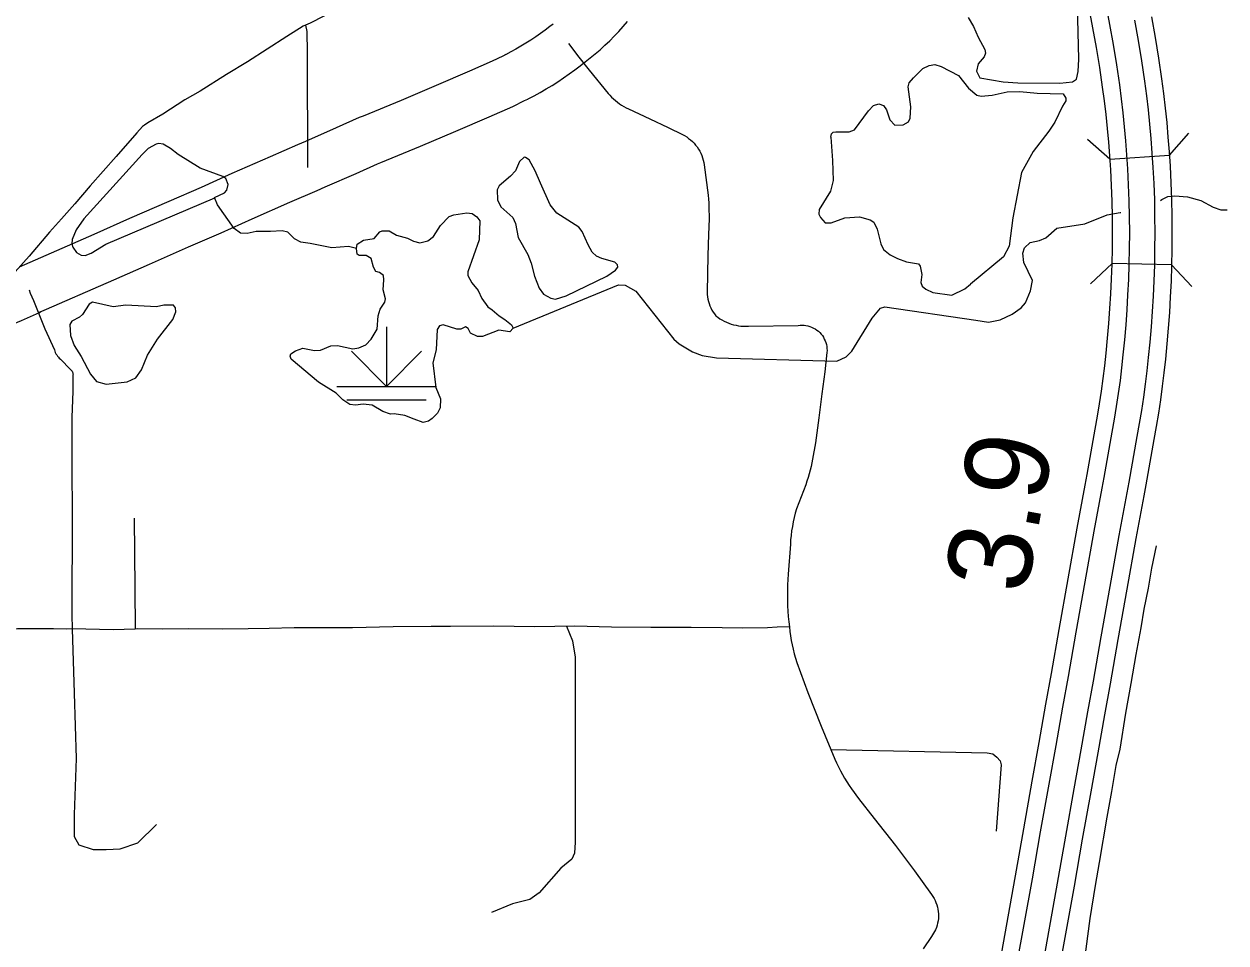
# Model space of a CAD drawing. Extents: x -19 to 366, y -4 to 359.
# Drawn here: x 154.857 to 156.004, y 184.705 to 185.581 of the extents above; entities that cross this region are included whole.
import ezdxf

# ---------------------------------------------------------------- set-up
doc = ezdxf.new("R2010")
doc.units = 0
for name, color, linetype in [('R_Contour Annot', 7, 'Continuous'), ('R_Exist Surface Annot', 7, 'Continuous'), ('R_ROW', 7, 'Continuous'), ('R_ROW Annot', 7, 'Continuous'), ('R_Temp Easement', 7, 'Continuous'), ('R_Water', 7, 'Continuous'), ('Sheet Fence', 7, 'Continuous'), ('T_Detection Zones', 7, 'Continuous'), ('T_Drafting', 7, 'Continuous'), ('T_Vehicle Path Lt Major', 7, 'Continuous'), ('T_Vehicle Path Lt Minor', 7, 'Continuous')]:
    doc.layers.add(name, color=color, linetype=linetype)

msp = doc.modelspace()

# ---------------------------------------------------------------- linework, layer by layer
at = {"layer": 'R_Contour Annot'}
for p, q in [((155.391, 185.5443), (155.3908, 185.5442)), ((155.3375, 185.5099), (155.338, 185.5101)), ((155.1365, 185.4227), (155.1365, 185.4227)), ((154.8723, 185.3069), (154.8708, 185.3061))]:
    msp.add_line(p, q, dxfattribs=at)
for points in [[(155.3616, 185.5814), (155.3586, 185.5791), (155.3541, 185.5757), (155.3496, 185.5724), (155.3451, 185.5692), (155.3404, 185.5661), (155.3357, 185.5632), (155.3309, 185.5603), (155.3261, 185.5575), (155.3212, 185.5548), (155.3161, 185.5521)], [(155.3908, 185.5442), (155.397, 185.5491), (155.4019, 185.553), (155.4066, 185.557), (155.4112, 185.5612), (155.4157, 185.5655), (155.4201, 185.5699), (155.4244, 185.5744), (155.4285, 185.579), (155.4326, 185.5838)], [(155.3165, 185.5523), (155.3137, 185.5509), (155.3034, 185.546), (155.2818, 185.5365), (155.2501, 185.5228), (155.2167, 185.5084), (155.1804, 185.4935), (155.1766, 185.4922), (155.1545, 185.4823), (155.1251, 185.4694), (155.1177, 185.4662)], [(155.338, 185.5101), (155.3436, 185.5131), (155.3494, 185.5162), (155.355, 185.5195), (155.3607, 185.5229), (155.3662, 185.5264), (155.3717, 185.53), (155.3771, 185.5338), (155.3824, 185.5377), (155.3876, 185.5416), (155.391, 185.5443)], [(155.1365, 185.4227), (155.144, 185.426), (155.1737, 185.439), (155.1941, 185.4481), (155.1971, 185.4492), (155.2351, 185.4648), (155.2689, 185.4794), (155.3006, 185.493), (155.3232, 185.5029), (155.3344, 185.5084), (155.3375, 185.5099)], [(155.1177, 185.4662), (155.0914, 185.4548), (155.055, 185.4387), (155.0256, 185.4256), (154.9948, 185.4123), (154.9572, 185.3958), (154.9232, 185.3807), (154.8518, 185.3495)], [(154.8708, 185.3061), (154.9423, 185.3373), (154.9763, 185.3525), (155.0137, 185.3689), (155.0446, 185.3823), (155.0742, 185.3955), (155.1103, 185.4114), (155.1365, 185.4227)], [(154.8205, 185.2847), (154.854, 185.2987), (154.8713, 185.3063), (154.8723, 185.3069)]]:
    msp.add_lwpolyline(points, dxfattribs=at)
at = {"layer": 'R_Exist Surface Annot'}
for points in [[(155.8894, 185.5999), (155.8929, 185.5809), (155.8963, 185.5618), (155.8994, 185.5426), (155.9023, 185.5234), (155.904, 185.5101), (155.9056, 185.4968), (155.9069, 185.4835), (155.9081, 185.4701), (155.9092, 185.4567), (155.91, 185.4433), (155.9108, 185.4281), (155.9114, 185.4129), (155.9117, 185.3977), (155.9118, 185.3824), (155.9117, 185.3672), (155.9114, 185.352), (155.9109, 185.3376), (155.9102, 185.3232), (155.9094, 185.3088), (155.9084, 185.2945), (155.9071, 185.2801), (155.9057, 185.2658), (155.9044, 185.2535), (155.9029, 185.2412), (155.9011, 185.2289), (155.8992, 185.2167), (155.8972, 185.2044), (155.895, 185.1922), (155.8873, 185.1488), (155.8855, 185.1385)], [(155.8696, 185.1414), (155.8715, 185.1516), (155.8791, 185.195), (155.8813, 185.2072), (155.8834, 185.2192), (155.8852, 185.2313), (155.8869, 185.2433), (155.8884, 185.2554), (155.8897, 185.2674), (155.8911, 185.2816), (155.8923, 185.2957), (155.8933, 185.3099), (155.8941, 185.324), (155.8948, 185.3382), (155.8953, 185.3524), (155.8956, 185.3675), (155.8957, 185.3824), (155.8956, 185.3974), (155.8953, 185.4124), (155.8947, 185.4274), (155.894, 185.4424), (155.8931, 185.4556), (155.8921, 185.4688), (155.8909, 185.4819), (155.8896, 185.495), (155.888, 185.5082), (155.8863, 185.5212), (155.8835, 185.5401), (155.8804, 185.5591), (155.8771, 185.578), (155.8736, 185.5965)], [(155.933, 185.5882), (155.9365, 185.5686), (155.9396, 185.5489), (155.9426, 185.5291), (155.9444, 185.5151), (155.946, 185.5013), (155.9475, 185.4874), (155.9487, 185.4734), (155.9498, 185.4596), (155.9507, 185.4457), (155.9515, 185.4299), (155.9521, 185.4141), (155.9524, 185.3983), (155.9525, 185.3825), (155.9524, 185.3666), (155.9521, 185.3508), (155.9516, 185.336), (155.9509, 185.3211), (155.95, 185.3062), (155.949, 185.2913), (155.9477, 185.2764), (155.9463, 185.2616), (155.9448, 185.2487), (155.9432, 185.2358), (155.9414, 185.223), (155.9395, 185.2102), (155.9373, 185.1975), (155.9351, 185.185), (155.9274, 185.1417), (155.9255, 185.1313)], [(155.9097, 185.1342), (155.9116, 185.1445), (155.9192, 185.1879), (155.9215, 185.2002), (155.9236, 185.2127), (155.9255, 185.2253), (155.9273, 185.238), (155.9288, 185.2506), (155.9302, 185.2633), (155.9317, 185.2779), (155.9329, 185.2926), (155.9339, 185.3072), (155.9348, 185.3219), (155.9355, 185.3366), (155.936, 185.3513), (155.9363, 185.3668), (155.9364, 185.3824), (155.9363, 185.398), (155.936, 185.4136), (155.9354, 185.4292), (155.9346, 185.4447), (155.9337, 185.4584), (155.9327, 185.4721), (155.9315, 185.4858), (155.93, 185.4995), (155.9284, 185.5131), (155.9267, 185.5269), (155.9237, 185.5464), (155.9206, 185.5659), (155.9172, 185.5853)], [(155.7881, 184.6851), (155.8031, 184.7688), (155.811, 184.8136), (155.819, 184.8589), (155.8257, 184.8961), (155.8322, 184.9325), (155.8376, 184.9617), (155.8448, 185.0039), (155.8534, 185.052), (155.862, 185.1006), (155.8696, 185.1414)], [(155.8855, 185.1385), (155.8778, 185.0977), (155.8693, 185.0492), (155.8607, 185.0011), (155.8534, 184.9589), (155.8481, 184.9297), (155.8416, 184.8932), (155.8349, 184.8561), (155.8268, 184.8108), (155.8189, 184.766), (155.8039, 184.6822)], [(155.8282, 184.6779), (155.8432, 184.7617), (155.8511, 184.8065), (155.8591, 184.8517), (155.8658, 184.8889), (155.8723, 184.9253), (155.8777, 184.9546), (155.8849, 184.9969), (155.8935, 185.0449), (155.902, 185.0933), (155.9097, 185.1342)], [(155.9255, 185.1313), (155.9179, 185.0905), (155.9094, 185.0421), (155.9008, 184.9941), (155.8935, 184.9518), (155.8882, 184.9224), (155.8817, 184.8861), (155.875, 184.8489), (155.8669, 184.8037), (155.859, 184.7588), (155.844, 184.675)]]:
    msp.add_lwpolyline(points, dxfattribs=at)
at = {"layer": 'R_ROW'}
for points in [[(155.1768, 185.6022), (155.1738, 185.6015), (155.1616, 185.5975), (155.1542, 185.5949), (155.1421, 185.5885), (155.1304, 185.5826), (155.1298, 185.5822), (155.1251, 185.5803)], [(155.1251, 185.5803), (155.1229, 185.5794), (155.1073, 185.5696), (155.0699, 185.5454), (155.0499, 185.5333), (155.0247, 185.5173), (155.0099, 185.509), (154.9892, 185.4954), (154.9747, 185.4872), (154.9714, 185.485), (154.9695, 185.4837), (154.9643, 185.4777), (154.9445, 185.4552), (154.9196, 185.4271), (154.9051, 185.41), (154.8922, 185.3955), (154.881, 185.3829), (154.8613, 185.36), (154.8481, 185.3451)], [(155.3763, 185.5629), (155.3862, 185.55), (155.3962, 185.5373), (155.4141, 185.5153), (155.4158, 185.5135), (155.4175, 185.5117), (155.4193, 185.51), (155.4211, 185.5084), (155.423, 185.5068), (155.4251, 185.5054), (155.4271, 185.504), (155.4292, 185.5027), (155.4314, 185.5016), (155.4336, 185.5005), (155.454, 185.4909), (155.4715, 185.4827), (155.4852, 185.4761), (155.4872, 185.475), (155.4892, 185.4738), (155.491, 185.4724), (155.4929, 185.471), (155.4946, 185.4694), (155.4962, 185.4678), (155.4977, 185.466), (155.4991, 185.4642), (155.5004, 185.4622), (155.5016, 185.4602), (155.5026, 185.4582), (155.5035, 185.456), (155.5043, 185.4539), (155.505, 185.4516), (155.5055, 185.4494), (155.5059, 185.4471), (155.5098, 185.4183), (155.51, 185.4145), (155.5102, 185.4108), (155.5104, 185.407), (155.5104, 185.4032), (155.5105, 185.3995), (155.5105, 185.3957), (155.51, 185.3807), (155.5095, 185.3607), (155.5087, 185.3256), (155.5088, 185.3234), (155.509, 185.3212), (155.5094, 185.319), (155.5099, 185.3168), (155.5105, 185.3147), (155.5113, 185.3126), (155.5122, 185.3106), (155.5132, 185.3086), (155.5144, 185.3067), (155.5157, 185.3049), (155.5171, 185.3032), (155.5189, 185.3017), (155.5209, 185.3003), (155.5229, 185.2991), (155.525, 185.2979), (155.5272, 185.2969), (155.5294, 185.296), (155.5316, 185.2952), (155.5339, 185.2945), (155.5363, 185.294), (155.5386, 185.2936), (155.541, 185.2933), (155.5434, 185.2931), (155.5458, 185.2931), (155.5482, 185.2933), (155.5956, 185.2938), (155.5975, 185.2941), (155.5994, 185.2941), (155.6013, 185.294), (155.6031, 185.2938), (155.605, 185.2934), (155.6067, 185.2929), (155.6085, 185.2922), (155.6102, 185.2914), (155.6118, 185.2905), (155.6134, 185.2895), (155.6149, 185.2883), (155.6162, 185.287), (155.6175, 185.2856), (155.6187, 185.2842), (155.6197, 185.2826), (155.6206, 185.2809), (155.6214, 185.2792), (155.6221, 185.2775), (155.6226, 185.2757), (155.6229, 185.2738), (155.6231, 185.272), (155.6232, 185.2701), (155.6231, 185.2682), (155.6211, 185.2496), (155.6182, 185.2286), (155.6154, 185.2057), (155.6122, 185.182), (155.6094, 185.1664), (155.6088, 185.1628), (155.608, 185.1592), (155.6071, 185.1557)], [(154.8613, 185.3278), (154.8623, 185.3247), (154.8656, 185.3176), (154.8763, 185.2905), (154.8855, 185.2706), (154.8859, 185.2694), (154.8864, 185.2681), (154.887, 185.2669), (154.8877, 185.2658), (154.8885, 185.2647), (154.8893, 185.2637), (154.8902, 185.2627), (154.8912, 185.2618), (154.9009, 185.2517), (154.9015, 185.2513), (154.9019, 185.2508), (154.9024, 185.2502), (154.9028, 185.2494), (154.9031, 185.2487), (154.9032, 185.2479), (154.9033, 185.2473), (154.9032, 185.2467), (154.9031, 185.2461), (154.903, 185.2455), (154.9032, 185.2309), (154.9021, 185.2065), (154.9021, 185.1681), (154.9022, 185.1424), (154.9025, 185.1296), (154.9024, 185.1172), (154.9026, 185.0991), (154.9024, 185.0764), (154.9023, 185.055), (154.9023, 185.0353), (154.9021, 185.0178), (154.9026, 185.0043)], [(155.6071, 185.1557), (155.6062, 185.1522), (155.6052, 185.1487), (155.604, 185.1452), (155.6028, 185.1418), (155.5939, 185.119), (155.5928, 185.1148), (155.5917, 185.1106), (155.5908, 185.1064), (155.5901, 185.1022), (155.5894, 185.0979), (155.5889, 185.0936), (155.5884, 185.0894), (155.5882, 185.0851), (155.586, 185.0566), (155.5857, 185.0516), (155.5854, 185.0465), (155.5853, 185.0415), (155.5853, 185.0364), (155.5853, 185.0314), (155.5855, 185.0263), (155.5858, 185.0213), (155.5862, 185.0163), (155.5866, 185.0112), (155.5872, 185.0062)], [(154.9618, 185.1101), (154.9622, 185.0431), (154.9626, 185.0042)], [(155.9374, 185.0836), (155.933, 185.0623), (155.9299, 185.0431), (155.9255, 185.0232), (155.9227, 185.0053), (155.9181, 184.9798), (155.9133, 184.9521), (155.908, 184.924), (155.9026, 184.8897)], [(154.9026, 185.0043), (154.8973, 185.0042), (154.8847, 185.0043), (154.8704, 185.0043), (154.8502, 185.0044), (154.8339, 185.0036), (154.8269, 185.0035), (154.8142, 185.0037), (154.7969, 185.0035), (154.7791, 185.0033), (154.7595, 185.0029), (154.7398, 185.0022), (154.7202, 185.0016), (154.6877, 185.0014), (154.6631, 185.0017)], [(154.9626, 185.0042), (154.9417, 185.0036), (154.9026, 185.0043)], [(155.5872, 185.0062), (155.5756, 185.006), (155.5662, 185.0055), (155.5426, 185.0051), (155.5231, 185.0054), (155.4936, 185.0058), (155.4551, 185.0057), (155.4175, 185.0059), (155.3824, 185.007), (155.3443, 185.0064), (155.3046, 185.0069), (155.2638, 185.0067), (155.2451, 185.0066), (155.2088, 185.0064), (155.1701, 185.0054), (155.141, 185.0055), (155.1144, 185.0052), (155.0907, 185.0047), (155.0705, 185.0045), (155.0456, 185.0041), (155.0135, 185.0044), (154.9892, 185.0042), (154.9648, 185.0043), (154.9626, 185.0042)], [(155.5872, 185.0062), (155.5877, 185.0019), (155.5883, 184.9976), (155.589, 184.9933), (155.5898, 184.9891), (155.5908, 184.9849), (155.5918, 184.9807), (155.593, 184.9765), (155.5942, 184.9724), (155.6049, 184.9438), (155.6177, 184.9114), (155.6306, 184.8801), (155.6322, 184.8764), (155.634, 184.8727), (155.6359, 184.869), (155.6379, 184.8654), (155.6399, 184.8619), (155.6421, 184.8584), (155.6443, 184.8549), (155.6467, 184.8516), (155.6532, 184.8426), (155.6683, 184.8233), (155.6885, 184.7976), (155.7068, 184.7736), (155.723, 184.7509), (155.7242, 184.7491), (155.7254, 184.7472), (155.7264, 184.7452), (155.7272, 184.7432), (155.728, 184.7411), (155.7286, 184.7389), (155.729, 184.7368), (155.7294, 184.7346), (155.7295, 184.7324), (155.7296, 184.7302), (155.7295, 184.728), (155.7292, 184.7258), (155.7288, 184.7236), (155.7283, 184.7215), (155.7276, 184.7194), (155.7268, 184.7173), (155.723, 184.7107), (155.7149, 184.699)], [(155.6268, 184.8894), (155.776, 184.8861), (155.7814, 184.885), (155.7853, 184.882), (155.7886, 184.8785), (155.7894, 184.8745), (155.7846, 184.8114)], [(155.9026, 184.8897), (155.899, 184.874), (155.8949, 184.8492), (155.8902, 184.8247), (155.883, 184.7815), (155.8793, 184.7596), (155.8741, 184.7281), (155.8704, 184.6991), (155.8665, 184.6699), (155.8663, 184.6676), (155.8663, 184.6653), (155.8645, 184.6453), (155.8638, 184.6264)]]:
    msp.add_lwpolyline(points, dxfattribs=at)
at = {"layer": 'R_ROW Annot'}
for points in [[(155.1251, 185.5803), (155.1264, 185.5744), (155.127, 185.5544), (155.1271, 185.4445)], [(154.9026, 185.0043), (154.9043, 184.943), (154.9062, 184.8807), (154.9043, 184.8272), (154.9043, 184.8064), (154.9087, 184.7982), (154.9225, 184.7938), (154.9351, 184.7938), (154.9483, 184.7944), (154.9653, 184.8001), (154.9829, 184.8177)], [(155.3746, 185.0069), (155.3803, 184.993), (155.3828, 184.9773), (155.3828, 184.801), (155.3821, 184.7903), (155.3796, 184.7847), (155.3689, 184.7759), (155.3482, 184.7526), (155.3394, 184.7463), (155.323, 184.7419), (155.3029, 184.7337)]]:
    msp.add_lwpolyline(points, dxfattribs=at)
at = {"layer": 'R_Temp Easement'}
for points in [[(155.758, 185.5878), (155.763, 185.5792), (155.7674, 185.569), (155.7738, 185.5573), (155.7744, 185.5537), (155.7733, 185.5501), (155.7675, 185.5434), (155.7658, 185.5365), (155.769, 185.5301), (155.7914, 185.5264), (155.8054, 185.5253), (155.8454, 185.525), (155.8575, 185.5263), (155.8615, 185.529), (155.863, 185.5361), (155.8637, 185.5478), (155.8622, 185.5993)], [(155.6268, 185.4736), (155.6273, 185.4768), (155.629, 185.4783), (155.6315, 185.4787), (155.6442, 185.4786), (155.6493, 185.4805), (155.6627, 185.4988), (155.6676, 185.5038), (155.6727, 185.5053), (155.677, 185.5036), (155.6801, 185.4995), (155.6831, 185.49), (155.6879, 185.4851), (155.696, 185.4853), (155.701, 185.488), (155.7027, 185.4916), (155.7032, 185.5026), (155.7007, 185.5214), (155.7016, 185.5254), (155.7057, 185.5302), (155.7148, 185.5389), (155.7207, 185.542), (155.7262, 185.543), (155.732, 185.5409), (155.7487, 185.5323), (155.7581, 185.5204), (155.7662, 185.5136), (155.7704, 185.5128), (155.7808, 185.5136), (155.7952, 185.5167), (155.8071, 185.517), (155.8238, 185.5154), (155.8486, 185.5149), (155.8513, 185.5107), (155.8511, 185.5081), (155.8479, 185.5031), (155.8408, 185.4879), (155.8351, 185.4791), (155.82, 185.4597), (155.8089, 185.4399), (155.8006, 185.3966), (155.7971, 185.3694), (155.7918, 185.3593), (155.7601, 185.3333)], [(155.6268, 185.4736), (155.6285, 185.4512), (155.629, 185.4322), (155.6264, 185.4221), (155.6158, 185.4046), (155.6155, 185.4), (155.6168, 185.3968), (155.6214, 185.3917), (155.6272, 185.3919), (155.6401, 185.3966), (155.6543, 185.3976), (155.6644, 185.3946), (155.668, 185.3925), (155.6712, 185.3857), (155.6745, 185.3717), (155.6772, 185.3664), (155.6834, 185.3614), (155.6906, 185.3577), (155.6992, 185.3547), (155.7104, 185.3526), (155.7121, 185.3504), (155.7136, 185.3424), (155.7127, 185.3348), (155.714, 185.3314), (155.7175, 185.3284), (155.7243, 185.3252), (155.7423, 185.3228), (155.7548, 185.3287), (155.7601, 185.3333)], [(155.0383, 185.4161), (155.0478, 185.4203), (155.0502, 185.4228), (155.0514, 185.4285), (155.0491, 185.4342), (155.0464, 185.436), (155.0246, 185.4439), (155.0037, 185.4569), (154.9965, 185.4628), (154.9893, 185.4669), (154.9853, 185.4675), (154.9826, 185.4669), (154.9751, 185.4627), (154.9692, 185.4571), (154.9135, 185.3955), (154.9064, 185.385), (154.9026, 185.3759), (154.9023, 185.3719), (154.903, 185.3685), (154.9065, 185.3634), (154.911, 185.361), (154.915, 185.3606), (154.9207, 185.3627), (154.9347, 185.3713), (155.0387, 185.4155)], [(155.3495, 185.4297), (155.3446, 185.4413), (155.3387, 185.4519), (155.3354, 185.4541), (155.3339, 185.4543), (155.3296, 185.4503), (155.3256, 185.4414), (155.3209, 185.4362), (155.3102, 185.4271)], [(155.3102, 185.4271), (155.3083, 185.4232), (155.3085, 185.4136), (155.3117, 185.4071), (155.3233, 185.3969), (155.3258, 185.3912), (155.3283, 185.3778), (155.3375, 185.3617), (155.3407, 185.3533), (155.3438, 185.3408), (155.3484, 185.3294), (155.3526, 185.3238), (155.3596, 185.32), (155.364, 185.3191), (155.374, 185.322), (155.4131, 185.341), (155.4213, 185.3465), (155.4233, 185.3496), (155.4231, 185.3518), (155.4205, 185.3541), (155.4083, 185.3577), (155.403, 185.3601), (155.399, 185.3639), (155.395, 185.3707), (155.3895, 185.3834), (155.3861, 185.3875), (155.3652, 185.4011), (155.3589, 185.4091), (155.3495, 185.4297)], [(155.1738, 185.3672), (155.1664, 185.3692), (155.1505, 185.3678), (155.1298, 185.3721), (155.1209, 185.3734), (155.1146, 185.3764), (155.1084, 185.3828), (155.103, 185.3841), (155.0919, 185.3835), (155.0782, 185.3836), (155.0697, 185.3817), (155.0631, 185.3818), (155.0572, 185.3865), (155.0412, 185.4089), (155.0383, 185.4161)], [(155.9416, 185.4132), (155.9428, 185.4142), (155.9486, 185.4168), (155.9553, 185.4176), (155.9674, 185.4167), (155.9801, 185.4132), (155.9917, 185.4066), (155.9993, 185.4042), (156.0053, 185.4042)], [(155.7653, 185.299), (155.7774, 185.2971), (155.7886, 185.2993), (155.7999, 185.3045), (155.8086, 185.3106), (155.8126, 185.3155), (155.8175, 185.327), (155.8192, 185.3368), (155.8111, 185.3539), (155.8102, 185.3628), (155.8117, 185.3679), (155.8171, 185.3731), (155.826, 185.375), (155.8321, 185.3775), (155.8425, 185.3867), (155.8692, 185.3908), (155.8907, 185.3993), (155.9032, 185.4018), (155.9036, 185.4018)], [(154.955, 185.24), (154.9633, 185.2439), (154.9688, 185.2515), (154.9744, 185.2656), (154.9841, 185.2808), (154.9986, 185.2995), (155.0014, 185.3069), (155.001, 185.3107), (154.9991, 185.3131), (154.99, 185.3133), (154.983, 185.3117), (154.9536, 185.3133), (154.9417, 185.3115), (154.922, 185.316), (154.9186, 185.3141), (154.9125, 185.3042), (154.9095, 185.3017), (154.9022, 185.2979), (154.9003, 185.2948), (154.9009, 185.2844), (154.9045, 185.2747), (154.911, 185.2643)], [(154.911, 185.2643), (154.9201, 185.2473), (154.9258, 185.2404), (154.9348, 185.238), (154.955, 185.24)]]:
    msp.add_lwpolyline(points, dxfattribs=at)
at = {"layer": 'R_Water'}
for p, q in [((155.95, 185.4562), (155.9687, 185.4775)), ((155.8933, 185.4525), (155.872, 185.4712)), ((155.8933, 185.4525), (155.95, 185.4562)), ((155.8953, 185.3531), (155.8747, 185.3335)), ((155.9521, 185.3516), (155.8953, 185.3531)), ((155.9521, 185.3516), (155.9716, 185.331))]:
    msp.add_line(p, q, dxfattribs=at)
at = {"layer": 'Sheet Fence'}
msp.add_spline([(0, 180.8999), (7.1228, 180.9044), (14.2457, 180.9176), (21.3685, 180.9397), (28.4912, 180.9706), (35.614, 181.0103), (42.7366, 181.0589), (49.8592, 181.1163), (56.9818, 181.1825), (64.1042, 181.2575), (71.2266, 181.3414), (78.3488, 181.4341), (85.4709, 181.5357), (92.5929, 181.646), (99.7147, 181.7652), (106.8364, 181.8933), (113.9579, 182.0301), (121.0793, 182.1758), (128.2005, 182.3303), (135.3214, 182.4936), (142.4422, 182.6658), (149.5627, 182.8468), (156.683, 183.0366), (163.8031, 183.2352), (170.9229, 183.4427), (178.0425, 183.659), (185.1617, 183.8841), (192.2807, 184.1181), (199.3994, 184.3608), (206.5178, 184.6124), (213.6359, 184.8728), (220.7537, 185.1421), (227.8711, 185.4201), (234.9881, 185.707), (242.1048, 186.0027), (249.2212, 186.3073), (256.3371, 186.6206), (263.4526, 186.9428), (270.5678, 187.2738), (277.6825, 187.6136), (284.7968, 187.9622), (291.9107, 188.3197), (299.0241, 188.6859), (306.1371, 189.061), (313.2495, 189.4449), (320.3615, 189.8377), (327.4731, 190.2392), (334.5841, 190.6495), (341.6946, 191.0687)], degree=3, dxfattribs=at)
at = {"layer": 'T_Detection Zones'}
msp.add_lwpolyline([(155.3235, 185.2914), (155.424, 185.3327), (155.4304, 185.3323), (155.4405, 185.3267), (155.477, 185.2807), (155.482, 185.2764), (155.4947, 185.2688), (155.504, 185.2653), (155.5176, 185.263), (155.6326, 185.2598), (155.6415, 185.2638), (155.6468, 185.2692), (155.6664, 185.3008), (155.6741, 185.3103), (155.6785, 185.3117), (155.7653, 185.299)], dxfattribs=at)
at = {"layer": 'T_Drafting'}
for p, q in [((155.2026, 185.2926), (155.2026, 185.2357)), ((155.2026, 185.2357), (155.1692, 185.2692)), ((155.2026, 185.2357), (155.2361, 185.2692)), ((155.1553, 185.2357), (155.25, 185.2357)), ((155.1648, 185.2228), (155.2405, 185.2228))]:
    msp.add_line(p, q, dxfattribs=at)
at = {"layer": 'T_Vehicle Path Lt Major'}
for points in [[(155.1738, 185.3672), (155.1747, 185.3713), (155.1807, 185.3754), (155.1908, 185.3769), (155.1961, 185.3832), (155.1985, 185.3842), (155.205, 185.384), (155.2122, 185.3799), (155.2226, 185.3773), (155.2283, 185.3743), (155.2344, 185.3726), (155.2419, 185.3747), (155.2476, 185.3787), (155.254, 185.3892), (155.2625, 185.3978), (155.2669, 185.3995), (155.2792, 185.4013), (155.2845, 185.4007), (155.2888, 185.3975), (155.2917, 185.3937), (155.2912, 185.3757), (155.2801, 185.3449), (155.2803, 185.3415), (155.284, 185.3345), (155.2902, 185.3273), (155.2935, 185.3195), (155.2992, 185.3117), (155.3036, 185.3089), (155.31, 185.3029), (155.3157, 185.2995), (155.3218, 185.2944), (155.3235, 185.2914)], [(155.1903, 185.3496), (155.1878, 185.3579), (155.1833, 185.3607), (155.1764, 185.3607), (155.1745, 185.362), (155.1738, 185.3672)], [(155.3235, 185.2914), (155.3205, 185.2879), (155.3099, 185.2894), (155.2942, 185.2834), (155.2894, 185.2832), (155.2828, 185.2864), (155.2807, 185.2911), (155.2779, 185.2927), (155.2737, 185.2904), (155.2699, 185.2903), (155.2568, 185.2944), (155.2532, 185.2935), (155.251, 185.2901), (155.2501, 185.2707), (155.2467, 185.2581), (155.2496, 185.2348), (155.2542, 185.2238), (155.2539, 185.2154), (155.2513, 185.2101), (155.2463, 185.2052), (155.2426, 185.2027), (155.2375, 185.2013), (155.2291, 185.2043), (155.22, 185.2079), (155.2098, 185.2097), (155.2065, 185.2091), (155.199, 185.2118), (155.1889, 185.2178), (155.1802, 185.2187), (155.173, 185.2179), (155.1675, 185.2186), (155.1608, 185.223), (155.1546, 185.2294), (155.1377, 185.2399), (155.1116, 185.2617), (155.1105, 185.2645), (155.1114, 185.2668), (155.1158, 185.2698), (155.1228, 185.2722), (155.134, 185.2699), (155.1396, 185.2703), (155.1493, 185.2744), (155.1559, 185.2746), (155.1703, 185.2716), (155.1762, 185.2724), (155.1828, 185.2753), (155.1881, 185.2808), (155.1936, 185.2903), (155.1945, 185.3031), (155.1967, 185.3093), (155.201, 185.316), (155.2016, 185.3192), (155.1993, 185.328), (155.2002, 185.3375), (155.1996, 185.3415), (155.196, 185.3443), (155.1924, 185.3452), (155.1903, 185.3496)]]:
    msp.add_lwpolyline(points, dxfattribs=at)

# ---------------------------------------------------------------- texts
at = {"layer": 'T_Vehicle Path Lt Minor'}
msp.add_text('3.9', height=0.08, rotation=79.7667, dxfattribs=at).set_placement((155.8133, 185.036))

doc.saveas('drawing.dxf')
